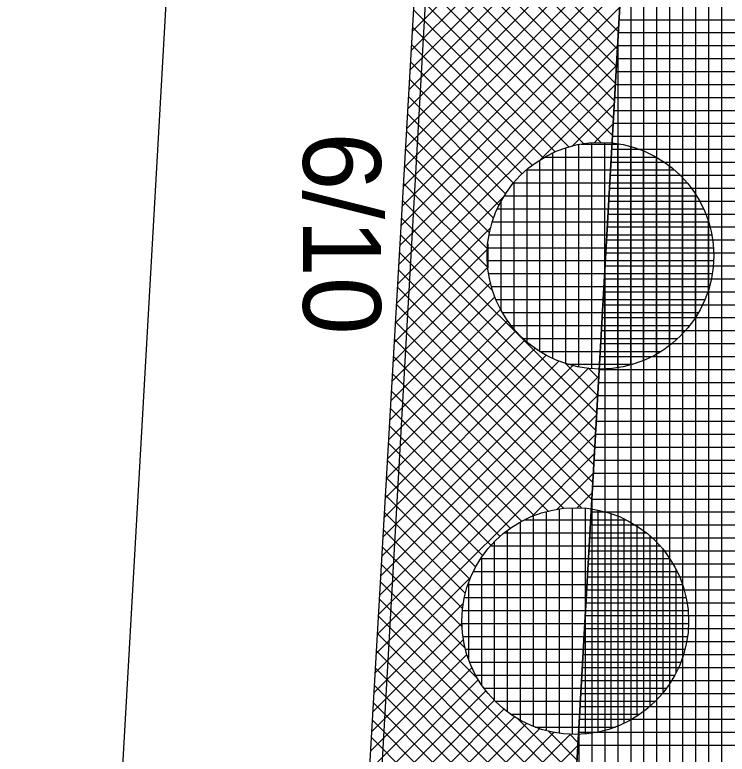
# Model space of a CAD drawing. Extents: x -565346 to -564154, y -1097386 to -1095620.
# Drawn here: x -564285.9 to -564274.91, y -1096848.93 to -1096837.51 of the extents above; entities that cross this region are included whole.
import ezdxf

# ---------------------------------------------------------------- set-up
doc = ezdxf.new("R2010")
doc.units = 0
for name, color, linetype in [('Vrstva 1', 7, 'Continuous'), ('Vrstva 40', 7, 'Continuous'), ('Vrstva 41', 7, 'Continuous'), ('Vrstva 42', 7, 'Continuous'), ('Vrstva 43', 7, 'Continuous'), ('Vrstva 44', 7, 'Continuous')]:
    doc.layers.add(name, color=color, linetype=linetype)

msp = doc.modelspace()

# ---------------------------------------------------------------- linework, layer by layer
at = {"layer": 'Vrstva 1'}
for p, q in [((-564285.9, -1096948.97), (-564275.31, -1096762.41)), ((-564281.32, -1096797.75), (-564285.41, -1096869.77))]:
    msp.add_line(p, q, dxfattribs=at)
at = {"layer": 'Vrstva 41'}
msp.add_lwpolyline([(-564270.26, -1096726.329), (-564273.28, -1096725.96), (-564283.74, -1096906.22), (-564280.461, -1096906.04), (-564278.386, -1096869.47)], close=True, dxfattribs=at)
at = {"layer": 'Vrstva 42'}
for p, q in [((-564279.609, -1096835.033), (-564276.602, -1096838.04)), ((-564279.625, -1096835.3), (-564276.617, -1096838.308)), ((-564279.64, -1096835.568), (-564276.632, -1096838.576)), ((-564279.656, -1096835.835), (-564276.647, -1096838.843)), ((-564278.034, -1096836.037), (-564279.768, -1096837.771)), ((-564279.671, -1096836.102), (-564276.663, -1096839.111)), ((-564277.96, -1096836.246), (-564279.786, -1096838.071)), ((-564277.866, -1096836.435), (-564279.803, -1096838.372)), ((-564279.687, -1096836.37), (-564276.678, -1096839.379)), ((-564277.753, -1096836.604), (-564279.82, -1096838.672)), ((-564279.702, -1096836.637), (-564276.855, -1096839.485)), ((-564277.622, -1096836.757), (-564279.838, -1096838.972)), ((-564277.476, -1096836.894), (-564279.855, -1096839.273)), ((-564279.718, -1096836.904), (-564277.117, -1096839.505)), ((-564277.417, -1096836.942), (-564276.587, -1096837.773)), ((-564277.135, -1096837.118), (-564279.89, -1096839.873)), ((-564277.314, -1096837.015), (-564279.873, -1096839.573)), ((-564276.936, -1096837.202), (-564279.907, -1096840.173)), ((-564279.733, -1096837.172), (-564277.35, -1096839.555)), ((-564276.717, -1096837.266), (-564279.925, -1096840.474)), ((-564276.565, -1096837.397), (-564279.942, -1096840.774)), ((-564279.749, -1096837.439), (-564277.559, -1096839.629)), ((-564276.582, -1096837.697), (-564279.96, -1096841.074)), ((-564279.764, -1096837.706), (-564277.747, -1096839.723)), ((-564276.599, -1096837.996), (-564279.977, -1096841.374)), ((-564279.78, -1096837.973), (-564277.916, -1096839.837)), ((-564279.795, -1096838.241), (-564278.069, -1096839.968)), ((-564276.616, -1096838.296), (-564279.995, -1096841.675)), ((-564279.811, -1096838.508), (-564278.205, -1096840.114)), ((-564276.633, -1096838.596), (-564277.785, -1096839.748)), ((-564279.826, -1096838.775), (-564278.326, -1096840.276)), ((-564276.65, -1096838.896), (-564277.294, -1096839.54)), ((-564279.842, -1096839.043), (-564278.429, -1096840.456)), ((-564276.667, -1096839.196), (-564276.961, -1096839.489)), ((-564279.857, -1096839.31), (-564278.513, -1096840.654)), ((-564279.873, -1096839.577), (-564278.577, -1096840.874)), ((-564279.888, -1096839.845), (-564278.608, -1096841.125)), ((-564279.904, -1096840.112), (-564278.604, -1096841.412)), ((-564278.35, -1096840.313), (-564280.012, -1096841.975)), ((-564279.919, -1096840.379), (-564278.53, -1096841.769)), ((-564279.935, -1096840.647), (-564276.921, -1096843.661)), ((-564278.558, -1096840.804), (-564280.029, -1096842.275)), ((-564279.95, -1096840.914), (-564276.936, -1096843.929)), ((-564278.609, -1096841.137), (-564280.047, -1096842.575)), ((-564279.966, -1096841.181), (-564276.951, -1096844.196)), ((-564278.604, -1096841.415), (-564280.064, -1096842.876)), ((-564279.982, -1096841.449), (-564276.966, -1096844.464)), ((-564278.561, -1096841.655), (-564280.082, -1096843.176)), ((-564279.997, -1096841.716), (-564276.982, -1096844.732)), ((-564278.492, -1096841.869), (-564280.099, -1096843.476)), ((-564280.013, -1096841.983), (-564276.997, -1096844.999)), ((-564278.403, -1096842.063), (-564280.117, -1096843.776)), ((-564278.296, -1096842.239), (-564280.134, -1096844.077)), ((-564280.028, -1096842.251), (-564277.149, -1096845.13)), ((-564278.171, -1096842.397), (-564280.151, -1096844.377)), ((-564278.03, -1096842.538), (-564280.169, -1096844.677)), ((-564280.044, -1096842.518), (-564277.428, -1096845.134)), ((-564277.872, -1096842.664), (-564280.186, -1096844.978)), ((-564277.697, -1096842.771), (-564280.204, -1096845.278)), ((-564280.059, -1096842.785), (-564277.669, -1096845.176)), ((-564277.289, -1096842.929), (-564280.239, -1096845.878)), ((-564277.504, -1096842.861), (-564280.221, -1096845.578)), ((-564277.399, -1096842.9), (-564276.906, -1096843.393)), ((-564277.043, -1096842.965), (-564280.256, -1096846.179)), ((-564280.075, -1096843.053), (-564277.884, -1096845.244)), ((-564277.052, -1096842.964), (-564276.89, -1096843.126)), ((-564276.889, -1096843.094), (-564280.273, -1096846.479)), ((-564276.906, -1096843.394), (-564280.291, -1096846.779)), ((-564280.09, -1096843.32), (-564278.078, -1096845.332)), ((-564280.106, -1096843.587), (-564278.254, -1096845.439)), ((-564276.923, -1096843.694), (-564280.308, -1096847.079)), ((-564280.121, -1096843.855), (-564278.412, -1096845.564)), ((-564276.94, -1096843.994), (-564280.326, -1096847.38)), ((-564280.137, -1096844.122), (-564278.555, -1096845.704)), ((-564276.957, -1096844.294), (-564277.921, -1096845.258)), ((-564280.152, -1096844.389), (-564278.68, -1096845.861)), ((-564280.168, -1096844.657), (-564278.789, -1096846.036)), ((-564276.974, -1096844.594), (-564277.528, -1096845.148)), ((-564280.183, -1096844.924), (-564278.878, -1096846.229)), ((-564276.991, -1096844.893), (-564277.223, -1096845.126)), ((-564280.199, -1096845.191), (-564278.948, -1096846.442)), ((-564280.214, -1096845.459), (-564278.992, -1096846.681)), ((-564280.23, -1096845.726), (-564279, -1096846.956)), ((-564280.245, -1096845.993), (-564278.953, -1096847.285)), ((-564278.87, -1096846.207), (-564280.343, -1096847.68)), ((-564280.261, -1096846.261), (-564278.765, -1096847.756)), ((-564278.98, -1096846.6), (-564280.361, -1096847.98)), ((-564280.276, -1096846.528), (-564277.255, -1096849.549)), ((-564280.292, -1096846.795), (-564277.27, -1096849.817)), ((-564279.002, -1096846.905), (-564280.378, -1096848.28)), ((-564278.978, -1096847.163), (-564280.395, -1096848.581)), ((-564280.307, -1096847.063), (-564277.285, -1096850.084)), ((-564278.924, -1096847.392), (-564280.413, -1096848.881)), ((-564280.323, -1096847.33), (-564277.301, -1096850.352)), ((-564278.847, -1096847.598), (-564280.43, -1096849.181)), ((-564280.338, -1096847.597), (-564277.316, -1096850.62)), ((-564278.748, -1096847.782), (-564280.448, -1096849.482)), ((-564278.632, -1096847.949), (-564280.465, -1096849.782)), ((-564280.354, -1096847.865), (-564277.582, -1096850.636)), ((-564278.5, -1096848.099), (-564280.482, -1096850.082)), ((-564280.369, -1096848.132), (-564277.84, -1096850.661)), ((-564278.352, -1096848.234), (-564280.5, -1096850.382)), ((-564278.187, -1096848.352), (-564280.517, -1096850.683)), ((-564280.385, -1096848.399), (-564278.069, -1096850.716)), ((-564278.136, -1096848.385), (-564277.24, -1096849.282)), ((-564277.804, -1096848.535), (-564280.552, -1096851.283)), ((-564278.005, -1096848.453), (-564280.535, -1096850.983)), ((-564277.32, -1096848.617), (-564280.587, -1096851.884)), ((-564277.576, -1096848.59), (-564280.57, -1096851.583)), ((-564277.665, -1096848.573), (-564277.225, -1096849.014)), ((-564277.341, -1096848.615), (-564277.21, -1096848.746)), ((-564280.4, -1096848.667), (-564278.273, -1096850.794)), ((-564277.212, -1096848.792), (-564280.604, -1096852.184))]:
    msp.add_line(p, q, dxfattribs=at)
at = {"layer": 'Vrstva 43'}
for p, q in [((-564274.99, -1096933.194), (-564274.99, -1096809.649)), ((-564275.19, -1096936.717), (-564275.19, -1096813.172)), ((-564275.39, -1096940.239), (-564275.39, -1096816.695)), ((-564275.59, -1096943.762), (-564275.59, -1096820.218)), ((-564275.79, -1096947.285), (-564275.79, -1096823.741)), ((-564275.99, -1096950.808), (-564275.99, -1096827.264)), ((-564276.19, -1096954.331), (-564276.19, -1096830.787)), ((-564276.39, -1096957.854), (-564276.39, -1096834.31)), ((-564276.576, -1096837.59), (-564269.564, -1096837.59)), ((-564276.588, -1096837.79), (-564269.575, -1096837.79)), ((-564276.59, -1096961.376), (-564276.59, -1096837.833)), ((-564276.599, -1096837.99), (-564269.587, -1096837.99)), ((-564276.61, -1096838.19), (-564269.598, -1096838.19)), ((-564276.622, -1096838.39), (-564269.609, -1096838.39)), ((-564276.633, -1096838.59), (-564269.621, -1096838.59)), ((-564276.644, -1096838.79), (-564269.632, -1096838.79)), ((-564276.656, -1096838.99), (-564269.643, -1096838.99)), ((-564276.667, -1096839.19), (-564269.655, -1096839.19)), ((-564276.678, -1096839.39), (-564269.666, -1096839.39)), ((-564276.69, -1096839.59), (-564269.678, -1096839.59)), ((-564276.701, -1096839.79), (-564269.689, -1096839.79)), ((-564276.712, -1096839.99), (-564269.7, -1096839.99)), ((-564276.724, -1096840.19), (-564269.712, -1096840.19)), ((-564276.735, -1096840.39), (-564269.723, -1096840.39)), ((-564276.747, -1096840.59), (-564269.734, -1096840.59)), ((-564276.758, -1096840.79), (-564269.746, -1096840.79)), ((-564276.769, -1096840.99), (-564269.757, -1096840.99)), ((-564276.781, -1096841.19), (-564269.768, -1096841.19)), ((-564276.792, -1096841.39), (-564269.78, -1096841.39)), ((-564276.79, -1096964.899), (-564276.79, -1096841.356)), ((-564276.803, -1096841.59), (-564269.791, -1096841.59)), ((-564276.815, -1096841.79), (-564269.802, -1096841.79)), ((-564276.826, -1096841.99), (-564269.814, -1096841.99)), ((-564276.837, -1096842.19), (-564269.825, -1096842.19)), ((-564276.849, -1096842.39), (-564269.836, -1096842.39)), ((-564276.86, -1096842.59), (-564269.848, -1096842.59)), ((-564276.871, -1096842.79), (-564269.859, -1096842.79)), ((-564276.883, -1096842.99), (-564269.871, -1096842.99)), ((-564276.894, -1096843.19), (-564269.882, -1096843.19)), ((-564276.905, -1096843.39), (-564269.893, -1096843.39)), ((-564276.917, -1096843.59), (-564269.905, -1096843.59)), ((-564276.928, -1096843.79), (-564269.916, -1096843.79)), ((-564276.94, -1096843.99), (-564269.927, -1096843.99)), ((-564276.951, -1096844.19), (-564269.939, -1096844.19)), ((-564276.962, -1096844.39), (-564269.95, -1096844.39)), ((-564276.974, -1096844.59), (-564269.961, -1096844.59)), ((-564276.99, -1096968.422), (-564276.99, -1096844.879)), ((-564276.985, -1096844.79), (-564269.973, -1096844.79)), ((-564276.996, -1096844.99), (-564269.984, -1096844.99)), ((-564277.008, -1096845.19), (-564269.995, -1096845.19)), ((-564277.019, -1096845.39), (-564270.007, -1096845.39)), ((-564277.03, -1096845.59), (-564270.018, -1096845.59)), ((-564277.042, -1096845.79), (-564270.029, -1096845.79)), ((-564277.053, -1096845.99), (-564270.041, -1096845.99)), ((-564277.064, -1096846.19), (-564270.052, -1096846.19)), ((-564277.076, -1096846.39), (-564270.064, -1096846.39)), ((-564277.087, -1096846.59), (-564270.075, -1096846.59)), ((-564277.098, -1096846.79), (-564270.086, -1096846.79)), ((-564277.11, -1096846.99), (-564270.098, -1096846.99)), ((-564277.121, -1096847.19), (-564270.109, -1096847.19)), ((-564277.133, -1096847.39), (-564270.12, -1096847.39)), ((-564277.144, -1096847.59), (-564270.132, -1096847.59)), ((-564277.155, -1096847.79), (-564270.143, -1096847.79)), ((-564277.167, -1096847.99), (-564270.154, -1096847.99)), ((-564277.178, -1096848.19), (-564270.166, -1096848.19)), ((-564277.19, -1096971.945), (-564277.19, -1096848.402)), ((-564277.189, -1096848.39), (-564270.177, -1096848.39)), ((-564277.201, -1096848.59), (-564270.188, -1096848.59)), ((-564277.212, -1096848.79), (-564270.2, -1096848.79))]:
    msp.add_line(p, q, dxfattribs=at)
msp.add_lwpolyline([(-564272.07, -1096706.16), (-564273.28, -1096725.96), (-564270.26, -1096726.329), (-564278.386, -1096869.47), (-564280.461, -1096906.04), (-564283.37, -1096906.18), (-564284.87, -1096930.83)], dxfattribs=at)
at = {"layer": 'Vrstva 44'}
for p, q in [((-564277.2, -1096839.518), (-564277.2, -1096842.95)), ((-564277.159, -1096839.51), (-564276.573, -1096839.51)), ((-564277, -1096839.49), (-564277, -1096842.977)), ((-564276.8, -1096839.487), (-564276.8, -1096842.981)), ((-564276.6, -1096839.506), (-564276.6, -1096842.963)), ((-564277.4, -1096839.571), (-564277.4, -1096842.898)), ((-564276.4, -1096839.548), (-564276.4, -1096842.921)), ((-564276.2, -1096839.615), (-564276.2, -1096842.852)), ((-564277.718, -1096839.71), (-564276.005, -1096839.71)), ((-564277.6, -1096839.649), (-564277.6, -1096842.819)), ((-564276, -1096839.713), (-564276, -1096842.755)), ((-564277.8, -1096839.757), (-564277.8, -1096842.711)), ((-564275.8, -1096839.845), (-564275.8, -1096842.624)), ((-564278.003, -1096839.91), (-564275.72, -1096839.91)), ((-564278, -1096839.907), (-564278, -1096842.561)), ((-564275.6, -1096840.024), (-564275.6, -1096842.444)), ((-564278.201, -1096840.11), (-564275.521, -1096840.11)), ((-564278.2, -1096840.109), (-564278.2, -1096842.361)), ((-564278.346, -1096840.31), (-564275.378, -1096840.31)), ((-564275.4, -1096840.274), (-564275.4, -1096842.193)), ((-564278.4, -1096840.403), (-564278.4, -1096842.066)), ((-564278.454, -1096840.51), (-564275.27, -1096840.51)), ((-564278.53, -1096840.71), (-564275.193, -1096840.71)), ((-564275.2, -1096840.687), (-564275.2, -1096841.776)), ((-564278.58, -1096840.91), (-564275.144, -1096840.91)), ((-564278.606, -1096841.11), (-564275.118, -1096841.11)), ((-564278.6, -1096841.049), (-564278.6, -1096841.422)), ((-564278.61, -1096841.31), (-564275.115, -1096841.31)), ((-564278.589, -1096841.51), (-564275.134, -1096841.51)), ((-564278.544, -1096841.71), (-564275.179, -1096841.71)), ((-564278.474, -1096841.91), (-564275.25, -1096841.91)), ((-564278.376, -1096842.11), (-564275.348, -1096842.11)), ((-564278.239, -1096842.31), (-564275.483, -1096842.31)), ((-564278.058, -1096842.51), (-564275.666, -1096842.51)), ((-564277.801, -1096842.71), (-564275.924, -1096842.71)), ((-564277.364, -1096842.91), (-564276.364, -1096842.91)), ((-564277.7, -1096845.184), (-564277.7, -1096848.565)), ((-564277.5, -1096845.144), (-564277.5, -1096848.605)), ((-564277.3, -1096845.127), (-564277.3, -1096848.623)), ((-564277.1, -1096845.132), (-564277.1, -1096848.616)), ((-564276.9, -1096845.16), (-564276.9, -1096848.587)), ((-564276.7, -1096845.215), (-564276.7, -1096848.533)), ((-564278.1, -1096845.346), (-564278.1, -1096848.403)), ((-564278.036, -1096845.31), (-564276.47, -1096845.31)), ((-564277.9, -1096845.25), (-564277.9, -1096848.499)), ((-564276.5, -1096845.296), (-564276.5, -1096848.454)), ((-564276.3, -1096845.406), (-564276.3, -1096848.341)), ((-564278.345, -1096845.51), (-564276.156, -1096845.51)), ((-564278.3, -1096845.474), (-564278.3, -1096848.273)), ((-564276.1, -1096845.559), (-564276.1, -1096848.19)), ((-564278.5, -1096845.651), (-564278.5, -1096848.098)), ((-564278.558, -1096845.71), (-564275.947, -1096845.71)), ((-564275.9, -1096845.763), (-564275.9, -1096847.983)), ((-564278.71, -1096845.91), (-564275.792, -1096845.91)), ((-564278.7, -1096845.896), (-564278.7, -1096847.854)), ((-564278.825, -1096846.11), (-564275.679, -1096846.11)), ((-564275.7, -1096846.068), (-564275.7, -1096847.68)), ((-564278.907, -1096846.31), (-564275.596, -1096846.31)), ((-564278.9, -1096846.287), (-564278.9, -1096847.458)), ((-564278.961, -1096846.51), (-564275.54, -1096846.51)), ((-564278.992, -1096846.71), (-564275.511, -1096846.71)), ((-564279, -1096846.91), (-564275.504, -1096846.91)), ((-564278.985, -1096847.11), (-564275.519, -1096847.11)), ((-564278.945, -1096847.31), (-564275.557, -1096847.31)), ((-564278.88, -1096847.51), (-564275.622, -1096847.51)), ((-564278.787, -1096847.71), (-564275.716, -1096847.71)), ((-564278.66, -1096847.91), (-564275.842, -1096847.91)), ((-564278.489, -1096848.11), (-564276.015, -1096848.11)), ((-564278.249, -1096848.31), (-564276.254, -1096848.31)), ((-564277.869, -1096848.51), (-564276.631, -1096848.51))]:
    msp.add_line(p, q, dxfattribs=at)
for centre in [(-564276.862, -1096841.234), (-564277.251, -1096846.874)]:
    msp.add_circle(centre, 1.75, dxfattribs=at)

# ---------------------------------------------------------------- texts
at = {"layer": 'Vrstva 40'}
msp.add_text('6/10', height=1.2, rotation=270, dxfattribs=at).set_placement((-564281.45, -1096839.33))

doc.saveas('drawing.dxf')
